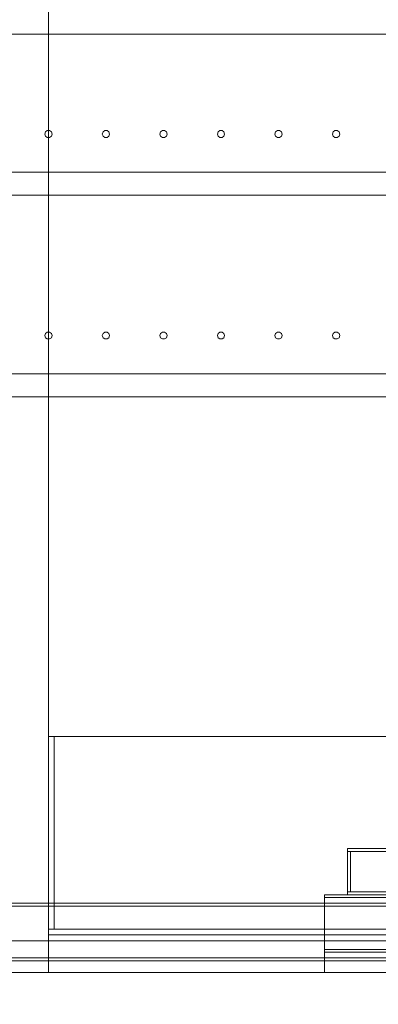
# Model space of a CAD drawing. Header units: millimetres. Extents: x -2233 to 61924, y -68080 to 6847.
# Tile 939 of 1022: x 45611 to 46235, y -55 to 1655. Entities that reach past the tile are written whole.
import ezdxf

# ---------------------------------------------------------------- set-up
doc = ezdxf.new("R2010")
doc.units = ezdxf.units.MM
for name, color, linetype, lineweight in [('COTAS_O', 1, 'Continuous', 0), ('COTAS_P', 1, 'Continuous', 0), ('lateral_secador', 7, 'Continuous', 0)]:
    doc.layers.add(name, color=color, linetype=linetype, lineweight=lineweight)
doc.dimstyles.new('R19_100', dxfattribs={"dimtxt": 250, "dimasz": 150, "dimexe": 150, "dimexo": 80, "dimgap": 100, "dimtad": 1, "dimtih": 1, "dimtoh": 1, "dimdsep": 46, "dimcen": 0.09, "dimadec": 0, "dimazin": 0, "dimtfac": 1, "dimtdec": 4, "dimtofl": 0, "dimtmove": 0, "dimatfit": 3, "dimfxl": 1, "dimtolj": 1, "dimtzin": 0, "dimarcsym": 0})

# ---------------------------------------------------------------- blocks, each defined once
blk = doc.blocks.new('DIM_R27_29')
at = {"layer": 'COTAS_O'}
for p, q in [((40461.1, 0), (40461.1, -900)), ((60461.1, 0), (60461.1, -900)), ((40461.1, -900), (40611.1, -855)), ((60461.1, -900), (60311.1, -855)), ((40461.1, -900), (60461.1, -900)), ((40461.1, -900), (40611.1, -945)), ((60461.1, -900), (60311.1, -945))]:
    blk.add_line(p, q, dxfattribs=at)
blk.add_text('20000 O', height=250, dxfattribs=at).set_placement((50461.1, -800))
blk = doc.blocks.new('DIM_R27_33')
at = {"layer": 'COTAS_P'}
for p, q in [((857.9, 0), (857.9, -2500)), ((61924.1, 0), (61924.1, -2500)), ((857.9, -2500), (1007.9, -2455)), ((61924.1, -2500), (61774.1, -2455)), ((857.9, -2500), (61924.1, -2500)), ((857.9, -2500), (1007.9, -2545)), ((61924.1, -2500), (61774.1, -2545))]:
    blk.add_line(p, q, dxfattribs=at)
blk.add_text('61066.24 P', height=250, dxfattribs=at).set_placement((31391, -2400))

msp = doc.modelspace()

# ---------------------------------------------------------------- linework, layer by layer
at = {"layer": 'lateral_secador'}
for p, q in [((45661.134, 0), (45661.134, 2925)), ((45661.134, 2925), (45661.134, 410)), ((40811.134, 1630), (60111.134, 1630)), ((45655.997, 1460.082), (45654.784, 1456.35)), ((45654.784, 1456.35), (45655.997, 1452.618)), ((45659.172, 1462.389), (45655.997, 1460.082)), ((45663.096, 1462.389), (45659.172, 1462.389)), ((45666.271, 1460.082), (45663.096, 1462.389)), ((45667.484, 1456.35), (45666.271, 1460.082)), ((45666.271, 1452.618), (45667.484, 1456.35)), ((45755.997, 1460.082), (45754.784, 1456.35)), ((45754.784, 1456.35), (45755.997, 1452.618)), ((45759.172, 1462.389), (45755.997, 1460.082)), ((45763.096, 1462.389), (45759.172, 1462.389)), ((45766.271, 1460.082), (45763.096, 1462.389)), ((45767.484, 1456.35), (45766.271, 1460.082)), ((45766.271, 1452.618), (45767.484, 1456.35)), ((45855.997, 1460.082), (45854.784, 1456.35)), ((45854.784, 1456.35), (45855.997, 1452.618)), ((45859.172, 1462.389), (45855.997, 1460.082)), ((45863.096, 1462.389), (45859.172, 1462.389)), ((45866.271, 1460.082), (45863.096, 1462.389)), ((45867.484, 1456.35), (45866.271, 1460.082)), ((45866.271, 1452.618), (45867.484, 1456.35)), ((45955.997, 1460.082), (45954.784, 1456.35)), ((45954.784, 1456.35), (45955.997, 1452.618)), ((45959.172, 1462.389), (45955.997, 1460.082)), ((45963.096, 1462.389), (45959.172, 1462.389)), ((45966.271, 1460.082), (45963.096, 1462.389)), ((45967.484, 1456.35), (45966.271, 1460.082)), ((45966.271, 1452.618), (45967.484, 1456.35)), ((46055.997, 1460.082), (46054.784, 1456.35)), ((46054.784, 1456.35), (46055.997, 1452.618)), ((46059.172, 1462.389), (46055.997, 1460.082)), ((46063.096, 1462.389), (46059.172, 1462.389)), ((46066.271, 1460.082), (46063.096, 1462.389)), ((46067.484, 1456.35), (46066.271, 1460.082)), ((46066.271, 1452.618), (46067.484, 1456.35)), ((46155.997, 1460.082), (46154.784, 1456.35)), ((46154.784, 1456.35), (46155.997, 1452.618)), ((46159.172, 1462.389), (46155.997, 1460.082)), ((46163.096, 1462.389), (46159.172, 1462.389)), ((46166.271, 1460.082), (46163.096, 1462.389)), ((46167.484, 1456.35), (46166.271, 1460.082)), ((46166.271, 1452.618), (46167.484, 1456.35)), ((45655.997, 1452.618), (45659.172, 1450.311)), ((45659.172, 1450.311), (45663.096, 1450.311)), ((45663.096, 1450.311), (45666.271, 1452.618)), ((45755.997, 1452.618), (45759.172, 1450.311)), ((45759.172, 1450.311), (45763.096, 1450.311)), ((45763.096, 1450.311), (45766.271, 1452.618)), ((45855.997, 1452.618), (45859.172, 1450.311)), ((45859.172, 1450.311), (45863.096, 1450.311)), ((45863.096, 1450.311), (45866.271, 1452.618)), ((45955.997, 1452.618), (45959.172, 1450.311)), ((45959.172, 1450.311), (45963.096, 1450.311)), ((45963.096, 1450.311), (45966.271, 1452.618)), ((46055.997, 1452.618), (46059.172, 1450.311)), ((46059.172, 1450.311), (46063.096, 1450.311)), ((46063.096, 1450.311), (46066.271, 1452.618)), ((46155.997, 1452.618), (46159.172, 1450.311)), ((46159.172, 1450.311), (46163.096, 1450.311)), ((46163.096, 1450.311), (46166.271, 1452.618)), ((40811.134, 1390), (60111.134, 1390)), ((40811.134, 1350), (60111.134, 1350)), ((45659.172, 1112.389), (45655.997, 1110.082)), ((45663.096, 1112.389), (45659.172, 1112.389)), ((45666.271, 1110.082), (45663.096, 1112.389)), ((45759.172, 1112.389), (45755.997, 1110.082)), ((45763.096, 1112.389), (45759.172, 1112.389)), ((45766.271, 1110.082), (45763.096, 1112.389)), ((45859.172, 1112.389), (45855.997, 1110.082)), ((45863.096, 1112.389), (45859.172, 1112.389)), ((45866.271, 1110.082), (45863.096, 1112.389)), ((45959.172, 1112.389), (45955.997, 1110.082)), ((45963.096, 1112.389), (45959.172, 1112.389)), ((45966.271, 1110.082), (45963.096, 1112.389)), ((46059.172, 1112.389), (46055.997, 1110.082)), ((46063.096, 1112.389), (46059.172, 1112.389)), ((46066.271, 1110.082), (46063.096, 1112.389)), ((46159.172, 1112.389), (46155.997, 1110.082)), ((46163.096, 1112.389), (46159.172, 1112.389)), ((46166.271, 1110.082), (46163.096, 1112.389)), ((45655.997, 1110.082), (45654.784, 1106.35)), ((45654.784, 1106.35), (45655.997, 1102.618)), ((45655.997, 1102.618), (45659.172, 1100.311)), ((45659.172, 1100.311), (45663.096, 1100.311)), ((45663.096, 1100.311), (45666.271, 1102.618)), ((45667.484, 1106.35), (45666.271, 1110.082)), ((45666.271, 1102.618), (45667.484, 1106.35)), ((45755.997, 1110.082), (45754.784, 1106.35)), ((45754.784, 1106.35), (45755.997, 1102.618)), ((45755.997, 1102.618), (45759.172, 1100.311)), ((45759.172, 1100.311), (45763.096, 1100.311)), ((45763.096, 1100.311), (45766.271, 1102.618)), ((45767.484, 1106.35), (45766.271, 1110.082)), ((45766.271, 1102.618), (45767.484, 1106.35)), ((45855.997, 1110.082), (45854.784, 1106.35)), ((45854.784, 1106.35), (45855.997, 1102.618)), ((45855.997, 1102.618), (45859.172, 1100.311)), ((45859.172, 1100.311), (45863.096, 1100.311)), ((45863.096, 1100.311), (45866.271, 1102.618)), ((45867.484, 1106.35), (45866.271, 1110.082)), ((45866.271, 1102.618), (45867.484, 1106.35)), ((45955.997, 1110.082), (45954.784, 1106.35)), ((45954.784, 1106.35), (45955.997, 1102.618)), ((45955.997, 1102.618), (45959.172, 1100.311)), ((45959.172, 1100.311), (45963.096, 1100.311)), ((45963.096, 1100.311), (45966.271, 1102.618)), ((45967.484, 1106.35), (45966.271, 1110.082)), ((45966.271, 1102.618), (45967.484, 1106.35)), ((46055.997, 1110.082), (46054.784, 1106.35)), ((46054.784, 1106.35), (46055.997, 1102.618)), ((46055.997, 1102.618), (46059.172, 1100.311)), ((46059.172, 1100.311), (46063.096, 1100.311)), ((46063.096, 1100.311), (46066.271, 1102.618)), ((46067.484, 1106.35), (46066.271, 1110.082)), ((46066.271, 1102.618), (46067.484, 1106.35)), ((46155.997, 1110.082), (46154.784, 1106.35)), ((46154.784, 1106.35), (46155.997, 1102.618)), ((46155.997, 1102.618), (46159.172, 1100.311)), ((46159.172, 1100.311), (46163.096, 1100.311)), ((46163.096, 1100.311), (46166.271, 1102.618)), ((46167.484, 1106.35), (46166.271, 1110.082)), ((46166.271, 1102.618), (46167.484, 1106.35)), ((40811.134, 1040), (60111.134, 1040)), ((40811.134, 1000), (60111.134, 1000)), ((45661.134, 410), (46261.134, 410)), ((45661.134, 410), (45661.134, 75)), ((45661.134, 410), (45671.134, 410)), ((45671.134, 75), (45671.134, 410)), ((46181.134, 215), (46261.134, 215)), ((46181.134, 215), (46181.134, 210)), ((46181.134, 210), (46261.134, 210)), ((46181.134, 210), (46186.134, 210)), ((46181.134, 210), (46181.134, 140)), ((46186.134, 140), (46186.134, 210)), ((46181.134, 140), (46261.134, 140)), ((46181.134, 140), (46181.134, 135)), ((46181.134, 140), (46186.134, 140)), ((40461.134, 120), (60461.134, 120)), ((46141.134, 135), (47631.134, 135)), ((46141.134, 135), (46141.134, 130)), ((46141.134, 130), (47631.134, 130)), ((46141.134, 130), (46141.134, 40)), ((46181.134, 135), (46261.134, 135)), ((40461.134, 115), (60461.134, 115)), ((45661.134, 75), (46261.134, 75)), ((45661.134, 75), (45661.134, 0)), ((45661.134, 75), (45661.134, 65)), ((45661.134, 75), (45671.134, 75)), ((40461.134, 55), (60461.134, 55)), ((45661.134, 65), (46261.134, 65)), ((46141.134, 40), (47631.134, 40)), ((46141.134, 40), (46141.134, 35)), ((46141.134, 35), (47631.134, 35)), ((46141.134, 35), (46301.134, 35)), ((46141.134, 35), (46141.134, 0)), ((40461.134, 25), (60461.134, 25)), ((40461.134, 20), (60461.134, 20)), ((40461.134, 0), (60461.134, 0)), ((45461.134, 0), (45661.134, 0)), ((45661.134, 0), (46261.134, 0)), ((46141.134, 0), (46301.134, 0))]:
    msp.add_line(p, q, dxfattribs=at)

# ---------------------------------------------------------------- dimensions: what is measured, and where the dimension line sits
at = {"layer": 'COTAS_O'}
dim = msp.add_aligned_dim(p1=(40461.134, 0), p2=(60461.134, 0), distance=-900, text='<> O', dimstyle='R19_100', dxfattribs=at)
dim.commit()
dim.dimension.update_dxf_attribs({"geometry": 'DIM_R27_29', "text_midpoint": (50461.134, -900)})
at = {"layer": 'COTAS_P'}
dim = msp.add_aligned_dim(p1=(857.898, 0), p2=(61924.134, 0), distance=-2500, text='<> P', dimstyle='R19_100', dxfattribs=at)
dim.commit()
dim.dimension.update_dxf_attribs({"geometry": 'DIM_R27_33', "text_midpoint": (31391.016, -2500)})

doc.saveas('drawing.dxf')
